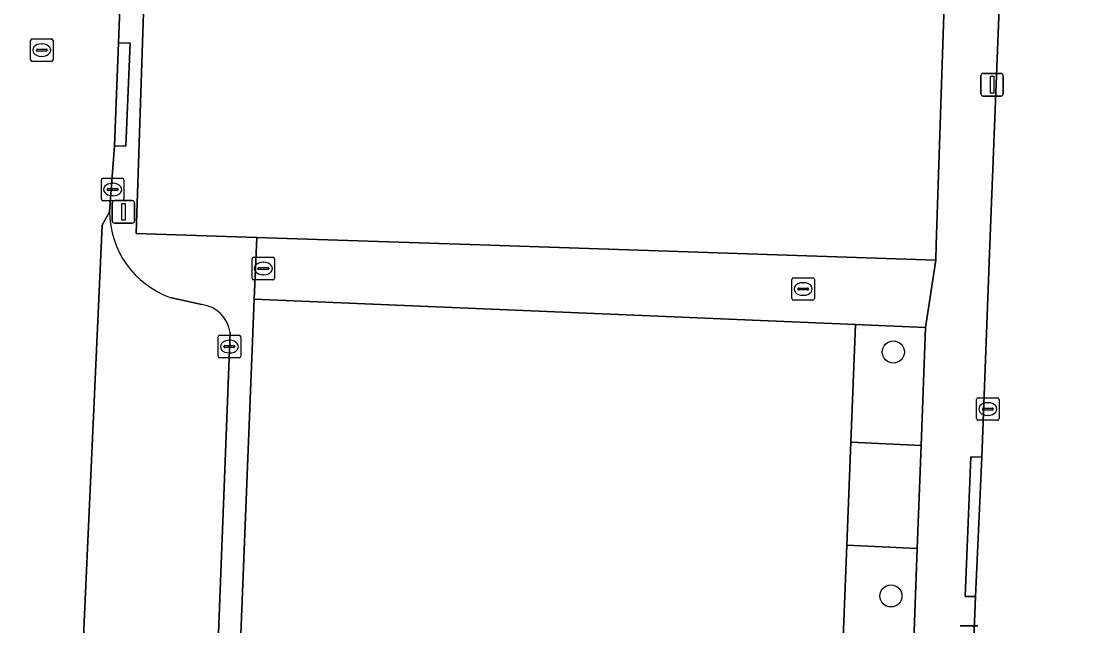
# Model space of a CAD drawing. Extents: x 161354 to 162026, y 386504 to 387460.
# Drawn here: x 161894.53 to 161941.73, y 387233.12 to 387259.91 of the extents above; entities that cross this region are included whole.
import ezdxf

# ---------------------------------------------------------------- set-up
doc = ezdxf.new("R2010")
doc.units = 0
for name, color, linetype in [('IMGEO_Boom', 7, 'Continuous'), ('IMGEO_Erf', 7, 'Continuous'), ('IMGEO_Groenvoorziening', 7, 'Continuous'), ('IMGEO_Kolk', 7, 'Continuous'), ('IMGEO_Lichtmast', 7, 'Continuous'), ('IMGEO_Muur', 7, 'Continuous'), ('IMGEO_Pand', 7, 'Continuous'), ('IMGEO_Parkeervlak_open', 7, 'Continuous'), ('IMGEO_Rijbaan_lokaal_open', 7, 'Continuous'), ('IMGEO_Rioolput', 7, 'Continuous'), ('IMGEO_Voetpad_open', 7, 'Continuous')]:
    doc.layers.add(name, color=color, linetype=linetype)

msp = doc.modelspace()

# ---------------------------------------------------------------- linework, layer by layer
at = {"layer": 'IMGEO_Boom'}
for centre in [(161933.196, 387245.254), (161933.088, 387234.443)]:
    msp.add_circle(centre, 0.489, dxfattribs=at)
at = {"layer": 'IMGEO_Erf'}
msp.add_lwpolyline([(161930.951, 387232.207), (161931.131, 387236.697), (161931.314, 387241.255), (161931.524, 387246.474), (161904.859, 387247.599), (161903.728, 387219.388), (161903.015, 387201.48), (161911.807, 387201.13), (161911.526, 387194.073), (161902.698, 387194.424), (161902.498, 387189.403), (161932.358, 387188.006), (161932.89, 387199.485), (161930.904, 387199.564), (161930.843, 387198.057), (161929.651, 387198.106), (161929.459, 387193.317), (161914.371, 387193.923), (161915.866, 387231.122), (161926.976, 387230.675), (161927.013, 387231.608), (161930.921, 387231.451)], close=True, dxfattribs=at)
at = {"layer": 'IMGEO_Groenvoorziening'}
for points in [[(161934.619, 387246.344), (161931.524, 387246.474), (161931.314, 387241.255), (161934.424, 387241.115)], [(161934.253, 387236.548), (161931.131, 387236.697), (161930.951, 387232.207), (161934.084, 387232.031)]]:
    msp.add_lwpolyline(points, close=True, dxfattribs=at)
at = {"layer": 'IMGEO_Kolk'}
for p, q in [((161898.079, 387252.031), (161898.079, 387252.883)), ((161898.154, 387252.957), (161899.006, 387252.957)), ((161899.08, 387252.883), (161899.08, 387252.031)), ((161898.338, 387252.451), (161898.338, 387252.463)), ((161898.776, 387252.414), (161898.378, 387252.414)), ((161898.381, 387252.5), (161898.779, 387252.5)), ((161898.567, 387252.737), (161898.592, 387252.737)), ((161898.822, 387252.463), (161898.822, 387252.451)), ((161899.006, 387251.957), (161898.154, 387251.957)), ((161898.59, 387252.177), (161898.565, 387252.177)), ((161904.761, 387248.528), (161904.761, 387249.38)), ((161904.836, 387249.454), (161905.688, 387249.454)), ((161905.249, 387249.234), (161905.274, 387249.234)), ((161905.762, 387249.38), (161905.762, 387248.528)), ((161905.02, 387248.948), (161905.02, 387248.96)), ((161905.458, 387248.911), (161905.06, 387248.911)), ((161905.063, 387248.997), (161905.461, 387248.997)), ((161905.272, 387248.674), (161905.247, 387248.674)), ((161905.504, 387248.96), (161905.504, 387248.948)), ((161905.688, 387248.454), (161904.836, 387248.454)), ((161928.697, 387247.621), (161928.697, 387248.473)), ((161928.772, 387248.547), (161929.624, 387248.547)), ((161928.999, 387248.09), (161929.397, 387248.09)), ((161929.185, 387248.327), (161929.21, 387248.327)), ((161929.698, 387248.473), (161929.698, 387247.621)), ((161928.956, 387248.041), (161928.956, 387248.053)), ((161929.394, 387248.004), (161928.996, 387248.004)), ((161929.208, 387247.767), (161929.183, 387247.767)), ((161929.44, 387248.053), (161929.44, 387248.041)), ((161929.624, 387247.547), (161928.772, 387247.547)), ((161903.258, 387245.069), (161903.258, 387245.921)), ((161903.333, 387245.995), (161904.185, 387245.995)), ((161903.746, 387245.775), (161903.771, 387245.775)), ((161904.259, 387245.921), (161904.259, 387245.069)), ((161903.517, 387245.489), (161903.517, 387245.501)), ((161903.955, 387245.452), (161903.557, 387245.452)), ((161903.56, 387245.538), (161903.958, 387245.538)), ((161904.001, 387245.501), (161904.001, 387245.489)), ((161904.185, 387244.995), (161903.333, 387244.995)), ((161903.769, 387245.215), (161903.744, 387245.215)), ((161936.885, 387242.3), (161936.885, 387243.152)), ((161936.96, 387243.226), (161937.812, 387243.226)), ((161937.373, 387243.006), (161937.398, 387243.006)), ((161937.886, 387243.152), (161937.886, 387242.3)), ((161937.144, 387242.72), (161937.144, 387242.732)), ((161937.582, 387242.683), (161937.184, 387242.683)), ((161937.187, 387242.769), (161937.585, 387242.769)), ((161937.396, 387242.446), (161937.371, 387242.446)), ((161937.628, 387242.732), (161937.628, 387242.72)), ((161937.812, 387242.226), (161936.96, 387242.226))]:
    msp.add_line(p, q, dxfattribs=at)
for points in [[(161898.079, 387252.031), (161898.079, 387252.883)], [(161898.154, 387252.957), (161899.006, 387252.957)], [(161899.08, 387252.883), (161899.08, 387252.031)], [(161899.006, 387251.957), (161898.154, 387251.957)], [(161904.761, 387248.528), (161904.761, 387249.38)], [(161904.836, 387249.454), (161905.688, 387249.454)], [(161905.762, 387249.38), (161905.762, 387248.528)], [(161905.688, 387248.454), (161904.836, 387248.454)], [(161928.697, 387247.621), (161928.697, 387248.473)], [(161928.772, 387248.547), (161929.624, 387248.547)], [(161929.698, 387248.473), (161929.698, 387247.621)], [(161929.624, 387247.547), (161928.772, 387247.547)], [(161903.258, 387245.069), (161903.258, 387245.921)], [(161903.333, 387245.995), (161904.185, 387245.995)], [(161904.259, 387245.921), (161904.259, 387245.069)], [(161904.185, 387244.995), (161903.333, 387244.995)], [(161936.885, 387242.3), (161936.885, 387243.152)], [(161936.96, 387243.226), (161937.812, 387243.226)], [(161937.886, 387243.152), (161937.886, 387242.3)], [(161937.812, 387242.226), (161936.96, 387242.226)]]:
    msp.add_lwpolyline(points, dxfattribs=at)
for centre, radius, start, end in [((161898.156, 387252.881), 0.0765, 91.552, 178.448), ((161898.156, 387252.881), 0.0765, 91.552, 178.448), ((161899.004, 387252.881), 0.0765, 1.552, 88.448), ((161899.004, 387252.881), 0.0765, 1.552, 88.448), ((161898.378, 387252.46), 0.0403, 85.8775, 175.7526), ((161898.375, 387252.45), 0.0366, 178.938, 274.7102), ((161898.779, 387252.457), 0.043, 264.8664, 352.4533), ((161898.783, 387252.462), 0.0386, 1.7309, 96.639), ((161898.156, 387252.033), 0.0765, 181.552, 268.448), ((161898.156, 387252.033), 0.0765, 181.552, 268.448), ((161899.004, 387252.033), 0.0765, 271.552, 358.448), ((161899.004, 387252.033), 0.0765, 271.552, 358.448), ((161904.838, 387249.378), 0.0765, 91.552, 178.448), ((161904.838, 387249.378), 0.0765, 91.552, 178.448), ((161905.686, 387249.378), 0.0765, 1.552, 88.448), ((161905.686, 387249.378), 0.0765, 1.552, 88.448), ((161905.06, 387248.957), 0.0403, 85.8775, 175.7526), ((161905.057, 387248.947), 0.0366, 178.938, 274.7102), ((161905.461, 387248.954), 0.043, 264.8664, 352.4533), ((161905.465, 387248.959), 0.0386, 1.7309, 96.639), ((161904.838, 387248.53), 0.0765, 181.552, 268.448), ((161904.838, 387248.53), 0.0765, 181.552, 268.448), ((161905.686, 387248.53), 0.0765, 271.552, 358.448), ((161905.686, 387248.53), 0.0765, 271.552, 358.448), ((161928.774, 387248.471), 0.0765, 91.552, 178.448), ((161928.774, 387248.471), 0.0765, 91.552, 178.448), ((161928.996, 387248.05), 0.0403, 85.8775, 175.7526), ((161929.401, 387248.052), 0.0386, 1.7309, 96.639), ((161929.622, 387248.471), 0.0765, 1.552, 88.448), ((161929.622, 387248.471), 0.0765, 1.552, 88.448), ((161928.774, 387247.623), 0.0765, 181.552, 268.448), ((161928.774, 387247.623), 0.0765, 181.552, 268.448), ((161928.993, 387248.04), 0.0366, 178.938, 274.7102), ((161929.397, 387248.047), 0.043, 264.8664, 352.4533), ((161929.622, 387247.623), 0.0765, 271.552, 358.448), ((161929.622, 387247.623), 0.0765, 271.552, 358.448), ((161903.335, 387245.919), 0.0765, 91.552, 178.448), ((161903.335, 387245.919), 0.0765, 91.552, 178.448), ((161904.183, 387245.919), 0.0765, 1.552, 88.448), ((161904.183, 387245.919), 0.0765, 1.552, 88.448), ((161903.557, 387245.498), 0.0403, 85.8775, 175.7526), ((161903.554, 387245.488), 0.0366, 178.938, 274.7102), ((161903.958, 387245.495), 0.043, 264.8664, 352.4533), ((161903.962, 387245.5), 0.0386, 1.7309, 96.639), ((161903.335, 387245.071), 0.0765, 181.552, 268.448), ((161903.335, 387245.071), 0.0765, 181.552, 268.448), ((161904.183, 387245.071), 0.0765, 271.552, 358.448), ((161904.183, 387245.071), 0.0765, 271.552, 358.448), ((161936.962, 387243.15), 0.0765, 91.552, 178.448), ((161936.962, 387243.15), 0.0765, 91.552, 178.448), ((161937.81, 387243.15), 0.0765, 1.552, 88.448), ((161937.81, 387243.15), 0.0765, 1.552, 88.448), ((161937.184, 387242.729), 0.0403, 85.8775, 175.7526), ((161937.181, 387242.719), 0.0366, 178.938, 274.7102), ((161937.585, 387242.726), 0.043, 264.8664, 352.4533), ((161937.589, 387242.731), 0.0386, 1.7309, 96.639), ((161936.962, 387242.302), 0.0765, 181.552, 268.448), ((161936.962, 387242.302), 0.0765, 181.552, 268.448), ((161937.81, 387242.302), 0.0765, 271.552, 358.448), ((161937.81, 387242.302), 0.0765, 271.552, 358.448)]:
    msp.add_arc(centre, radius, start, end, dxfattribs=at)
for centre, major_axis, ratio, start_param, end_param in [((161898.566, 387252.457), (-0.387, 0.002), 0.722429, 4.712389, 7.853982), ((161898.591, 387252.457), (-0.39, 0.002), 0.717154, 1.570796, 4.712389), ((161905.248, 387248.954), (-0.387, 0.002), 0.722429, 4.712389, 7.853982), ((161905.273, 387248.954), (-0.39, 0.002), 0.717154, 1.570796, 4.712389), ((161929.184, 387248.047), (-0.387, 0.002), 0.722429, 4.712389, 7.853982), ((161929.209, 387248.047), (-0.39, 0.002), 0.717154, 1.570796, 4.712389), ((161903.745, 387245.495), (-0.387, 0.002), 0.722429, 4.712389, 7.853982), ((161903.77, 387245.495), (-0.39, 0.002), 0.717154, 1.570796, 4.712389), ((161937.372, 387242.726), (-0.387, 0.002), 0.722429, 4.712389, 7.853982), ((161937.397, 387242.726), (-0.39, 0.002), 0.717154, 1.570796, 4.712389)]:
    msp.add_ellipse(centre, major_axis=major_axis, ratio=ratio, start_param=start_param, end_param=end_param, dxfattribs=at)
at = {"layer": 'IMGEO_Lichtmast'}
for p, q in [((161937.18, 387257.602), (161937.97, 387257.602)), ((161937.97, 387257.602), (161937.18, 387257.602)), ((161937.08, 387256.702), (161937.08, 387257.502)), ((161937.08, 387257.502), (161937.08, 387256.702)), ((161938.07, 387257.502), (161938.07, 387256.702)), ((161938.07, 387256.702), (161938.07, 387257.502)), ((161937.97, 387256.602), (161937.18, 387256.602)), ((161937.18, 387256.602), (161937.97, 387256.602)), ((161898.562, 387251.069), (161898.562, 387251.869)), ((161898.562, 387251.869), (161898.562, 387251.069)), ((161898.662, 387251.969), (161899.452, 387251.969)), ((161899.452, 387251.969), (161898.662, 387251.969)), ((161899.552, 387251.869), (161899.552, 387251.069)), ((161899.552, 387251.069), (161899.552, 387251.869)), ((161899.452, 387250.969), (161898.662, 387250.969)), ((161898.662, 387250.969), (161899.452, 387250.969)), ((161936.153, 387233.123), (161936.943, 387233.123)), ((161936.943, 387233.123), (161936.153, 387233.123))]:
    msp.add_line(p, q, dxfattribs=at)
for points in [[(161937.5, 387257.477), (161937.65, 387257.477), (161937.65, 387256.727), (161937.5, 387256.727), (161937.5, 387257.477)], [(161898.982, 387251.844), (161899.132, 387251.844), (161899.132, 387251.094), (161898.982, 387251.094), (161898.982, 387251.844)]]:
    msp.add_lwpolyline(points, dxfattribs=at)
for centre, start, end in [((161937.18, 387257.502), 90, 180), ((161937.18, 387257.502), 90, 180), ((161937.97, 387257.502), 0, 90), ((161937.97, 387257.502), 360, 90), ((161937.18, 387256.702), 180, 270), ((161937.18, 387256.702), 180, 270), ((161937.97, 387256.702), 270, 0), ((161937.97, 387256.702), 270, 0), ((161898.662, 387251.869), 90, 180), ((161898.662, 387251.869), 90, 180), ((161899.452, 387251.869), 0, 90), ((161899.452, 387251.869), 360, 90), ((161898.662, 387251.069), 180, 270), ((161898.662, 387251.069), 180, 270), ((161899.452, 387251.069), 270, 0), ((161899.452, 387251.069), 270, 0)]:
    msp.add_arc(centre, 0.1, start, end, dxfattribs=at)
at = {"layer": 'IMGEO_Muur'}
msp.add_lwpolyline([(161903.728, 387219.388), (161904.859, 387247.599), (161931.524, 387246.474)], dxfattribs=at)
at = {"layer": 'IMGEO_Pand'}
msp.add_lwpolyline([(161936.228, 387284.246), (161919.351, 387284.805), (161905.926, 387285.502), (161900.784, 387285.672), (161899.622, 387250.504), (161904.968, 387250.327), (161914.868, 387250), (161935.074, 387249.332), (161935.096, 387250)], close=True, dxfattribs=at)
at = {"layer": 'IMGEO_Parkeervlak_open'}
for points in [[(161898.438, 387251.47), (161898.111, 387250.877), (161896.777, 387221.241), (161899.106, 387221.149), (161900.922, 387221.077), (161901.092, 387221.078), (161901.261, 387221.094), (161901.428, 387221.125), (161901.591, 387221.17), (161901.75, 387221.231), (161901.902, 387221.305), (161902.048, 387221.392), (161902.185, 387221.492), (161902.313, 387221.604), (161902.43, 387221.727), (161902.535, 387221.86), (161902.629, 387222.002), (161902.709, 387222.151), (161902.776, 387222.307), (161902.828, 387222.469), (161902.866, 387222.634), (161902.889, 387222.802), (161902.895, 387222.902), (161903.784, 387246.116)], [(161902.54, 387247.357), (161901.128, 387247.673)]]:
    msp.add_lwpolyline(points, dxfattribs=at)
for centre, radius, start, end in [((161902.522, 387251.512), 4.084, 180.5868, 250.0448), ((161902.367, 387245.94), 1.428, 7.0962, 83.0421)]:
    msp.add_arc(centre, radius, start, end, dxfattribs=at)
at = {"layer": 'IMGEO_Rijbaan_lokaal_open'}
for points in [[(161941.373, 387348.652), (161939.568, 387303.56), (161939.45, 387300.613), (161939.426, 387300.021), (161939.064, 387291.801), (161938.872, 387286.665), (161938.813, 387284.125), (161937.471, 387249.998), (161937.121, 387240.594), (161936.844, 387234.413), (161934.709, 387180.296), (161941.623, 387179.088), (161942.104, 387191.749), (161942.08, 387191.832), (161944.557, 387250.152), (161945.962, 387283.857), (161946.462, 387297.341), (161948.152, 387344.572)], [(161898.834, 387258.964), (161899.103, 387265.857), (161899.285, 387270.527), (161899.558, 387277.505), (161899.733, 387282), (161899.878, 387285.703), (161900.518, 387302.115), (161900.759, 387309.322), (161900.879, 387312.92), (161901.343, 387326.805)], [(161886.611, 387221.643), (161895.286, 387221.3), (161896.777, 387221.241), (161898.111, 387250.877), (161898.438, 387251.47), (161898.656, 387254.394), (161898.834, 387258.964)]]:
    msp.add_lwpolyline(points, dxfattribs=at)
at = {"layer": 'IMGEO_Rioolput'}
for p, q in [((161894.938, 387258.21), (161894.938, 387259.062)), ((161895.013, 387259.136), (161895.865, 387259.136)), ((161895.939, 387259.062), (161895.939, 387258.21)), ((161895.197, 387258.63), (161895.197, 387258.642)), ((161895.635, 387258.593), (161895.237, 387258.593)), ((161895.24, 387258.679), (161895.638, 387258.679)), ((161895.426, 387258.916), (161895.451, 387258.916)), ((161895.681, 387258.642), (161895.681, 387258.63)), ((161895.865, 387258.136), (161895.013, 387258.136)), ((161895.449, 387258.356), (161895.424, 387258.356))]:
    msp.add_line(p, q, dxfattribs=at)
for points in [[(161894.938, 387258.21), (161894.938, 387259.062)], [(161895.013, 387259.136), (161895.865, 387259.136)], [(161895.939, 387259.062), (161895.939, 387258.21)], [(161895.865, 387258.136), (161895.013, 387258.136)]]:
    msp.add_lwpolyline(points, dxfattribs=at)
for centre, radius, start, end in [((161895.015, 387259.06), 0.0765, 91.552, 178.448), ((161895.015, 387259.06), 0.0765, 91.552, 178.448), ((161895.863, 387259.06), 0.0765, 1.552, 88.448), ((161895.863, 387259.06), 0.0765, 1.552, 88.448), ((161895.237, 387258.639), 0.0403, 85.8775, 175.7526), ((161895.234, 387258.629), 0.0366, 178.938, 274.7102), ((161895.638, 387258.636), 0.043, 264.8664, 352.4533), ((161895.642, 387258.641), 0.0386, 1.7309, 96.639), ((161895.015, 387258.212), 0.0765, 181.552, 268.448), ((161895.015, 387258.212), 0.0765, 181.552, 268.448), ((161895.863, 387258.212), 0.0765, 271.552, 358.448), ((161895.863, 387258.212), 0.0765, 271.552, 358.448)]:
    msp.add_arc(centre, radius, start, end, dxfattribs=at)
for centre, major_axis, ratio, start_param, end_param in [((161895.425, 387258.636), (-0.387, 0.002), 0.722429, 4.712389, 7.853982), ((161895.45, 387258.636), (-0.39, 0.002), 0.717154, 1.570796, 4.712389)]:
    msp.add_ellipse(centre, major_axis=major_axis, ratio=ratio, start_param=start_param, end_param=end_param, dxfattribs=at)
at = {"layer": 'IMGEO_Voetpad_open'}
for points in [[(161936.844, 387234.413), (161936.377, 387234.424), (161936.64, 387240.605), (161937.121, 387240.594), (161937.471, 387249.998), (161938.813, 387284.125), (161938.872, 387286.665), (161938.452, 387286.679), (161938.635, 387291.816), (161939.064, 387291.801), (161939.426, 387300.021), (161939.45, 387300.613), (161938.95, 387300.63), (161939.064, 387303.577), (161939.568, 387303.56), (161941.373, 387348.652)], [(161938.242, 387332.884), (161937.119, 387304.384), (161936.804, 387297.637), (161936.751, 387296.062), (161936.228, 387284.246), (161935.096, 387250), (161935.074, 387249.332), (161934.619, 387246.344), (161934.424, 387241.115), (161934.253, 387236.548), (161934.084, 387232.031), (161933.431, 387208.464), (161933.178, 387202.166), (161932.998, 387202.173), (161932.89, 387199.485), (161932.358, 387188.006), (161932.073, 387182.178)], [(161904.968, 387250.327), (161899.622, 387250.504), (161900.784, 387285.672), (161899.878, 387285.703), (161899.733, 387282), (161900.275, 387281.984), (161900.109, 387277.489), (161899.558, 387277.505), (161899.285, 387270.527), (161899.851, 387270.509), (161899.658, 387265.84), (161899.103, 387265.857), (161898.834, 387258.964), (161899.361, 387258.946), (161899.164, 387254.377), (161898.656, 387254.394), (161898.438, 387251.47)], [(161903.728, 387219.388), (161904.859, 387247.599), (161904.968, 387250.327)], [(161901.128, 387247.673), (161902.54, 387247.357)], [(161903.784, 387246.116), (161902.895, 387222.902)], [(161934.709, 387180.296), (161936.844, 387234.413)]]:
    msp.add_lwpolyline(points, dxfattribs=at)
for points in [[(161898.656, 387254.394), (161899.164, 387254.377), (161899.361, 387258.946), (161898.834, 387258.964)], [(161935.074, 387249.332), (161914.868, 387250), (161904.968, 387250.327), (161904.859, 387247.599), (161931.524, 387246.474), (161934.619, 387246.344)], [(161934.424, 387241.115), (161931.314, 387241.255), (161931.131, 387236.697), (161934.253, 387236.548)], [(161937.121, 387240.594), (161936.64, 387240.605), (161936.377, 387234.424), (161936.844, 387234.413)]]:
    msp.add_lwpolyline(points, close=True, dxfattribs=at)
for centre, radius, start, end in [((161902.522, 387251.512), 4.084, 180.5868, 250.0448), ((161902.367, 387245.94), 1.428, 7.0962, 83.0421)]:
    msp.add_arc(centre, radius, start, end, dxfattribs=at)

doc.saveas('drawing.dxf')
